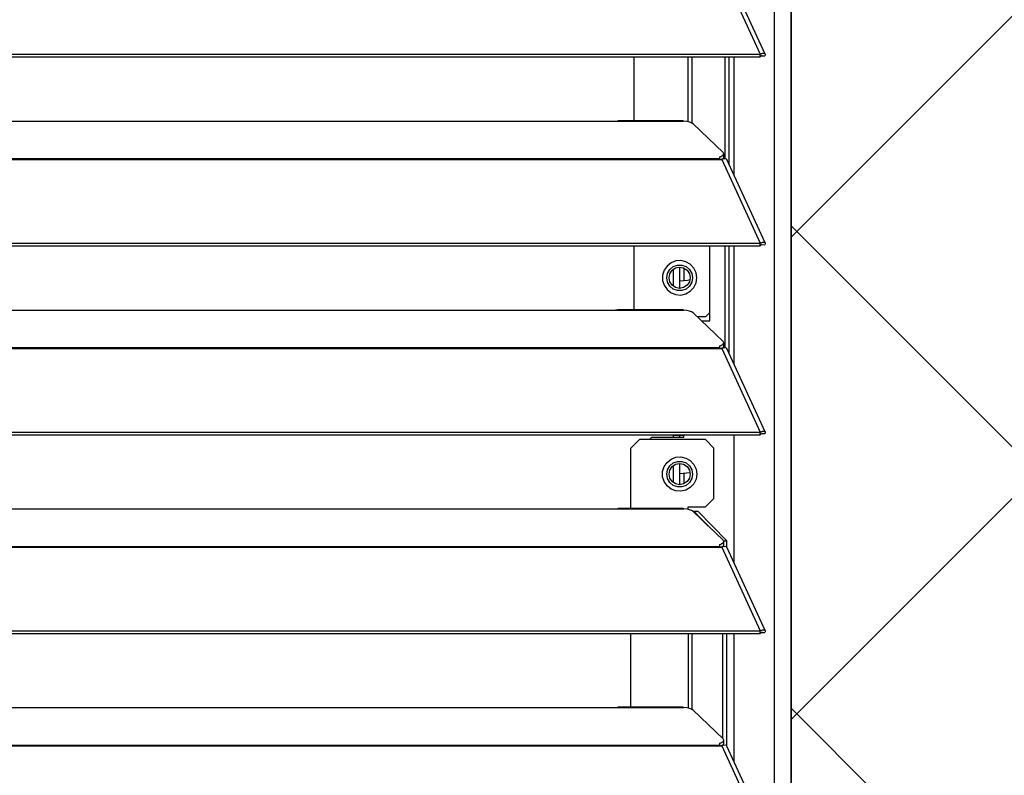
# Model space of a CAD drawing. Header units: millimetres. Extents: x 0 to 39025, y -31299 to 8400.
# Tile 365 of 373: x 16392 to 16622, y 6482 to 6657. Entities that reach past the tile are written whole.
import ezdxf

# ---------------------------------------------------------------- set-up
doc = ezdxf.new("R2010")
doc.units = ezdxf.units.MM
doc.layers.add('ODMIKI funkcionalni', color=253, linetype='Continuous')
doc.layers.add('ODMIKI varnostni', color=252, linetype='Continuous')

# ---------------------------------------------------------------- blocks, each defined once
blk = doc.blocks.new('*U55')
at = {"lineweight": 25}
for points in [[(1146.1, 17.6), (1146.1, 17.6), (1146.1, 1243.27), (1146.1, 1243.27)], [(1150, 17.6), (1150, 17.6), (1150, 1242.58), (1150, 1242.58)], [(1133.89, 656.46), (1133.89, 656.46), (1142.81, 637.04), (1142.81, 637.04)], [(1143.96, 637.06), (1143.96, 637.06), (1135.06, 656.45), (1135.06, 656.45)], [(7.21, 637.03), (7.21, 637.03), (1142.79, 637.03), (1142.79, 637.03)], [(7.21, 636.38), (7.21, 636.38), (1142.79, 636.38), (1142.79, 636.38)], [(1113.49, 621.5), (1113.49, 621.5), (1113.49, 636.38), (1113.49, 636.38)], [(1126.04, 621.27), (1126.04, 621.27), (1126.04, 636.38), (1126.04, 636.38)], [(1126.99, 620.91), (1126.99, 620.91), (1126.99, 636.38), (1126.99, 636.38)], [(1134.67, 612.7), (1134.67, 612.7), (1134.67, 636.38), (1134.67, 636.38)], [(1135.61, 611.26), (1135.61, 611.26), (1135.61, 636.38), (1135.61, 636.38)], [(1136.71, 608.87), (1136.71, 608.87), (1136.71, 636.38), (1136.71, 636.38)], [(1142.81, 637.04), (1142.81, 637.04), (1142.79, 637.03), (1142.79, 637.03)], [(1142.79, 636.38), (1142.79, 636.38), (1142.79, 637.03), (1142.79, 637.03)], [(1142.81, 636.39), (1142.81, 636.39), (1142.79, 636.38), (1142.79, 636.38)], [(1142.81, 636.39), (1142.81, 636.39), (1142.81, 637.04), (1142.81, 637.04)], [(1143.19, 636.69), (1143.19, 636.69), (1143.13, 636.67), (1143.13, 636.67)], [(1143.13, 636.67), (1143.13, 636.67), (1143.89, 636.67), (1143.89, 636.67)], [(840, 621.43), (840, 621.43), (1108, 621.43), (1108, 621.43)], [(1108, 621.43), (1108, 621.43), (1125, 621.43), (1125, 621.43)], [(1124.76, 621.5), (1124.76, 621.5), (1109.66, 621.5), (1109.66, 621.5)], [(1127.16, 620.8), (1127.16, 620.8), (1134.16, 614.12), (1134.16, 614.12)], [(16.21, 612.71), (16.21, 612.71), (1133.33, 612.71), (1133.33, 612.71)], [(16.21, 612.49), (16.21, 612.49), (1133.33, 612.49), (1133.33, 612.49)], [(1133.33, 613.14), (1133.33, 613.14), (1133.33, 612.71), (1133.33, 612.71)], [(1133.33, 612.49), (1133.33, 612.49), (1133.89, 612.49), (1133.89, 612.49)], [(1133.81, 612.49), (1133.81, 612.49), (1133.77, 612.53), (1133.77, 612.53)], [(1133.89, 612.5), (1133.89, 612.5), (1133.89, 612.49), (1133.89, 612.49)], [(1133.89, 612.49), (1133.89, 612.49), (1133.89, 612.5), (1133.89, 612.5)], [(1133.89, 612.49), (1133.89, 612.49), (1142.81, 593.07), (1142.81, 593.07)], [(1134.39, 612.67), (1134.39, 612.67), (1134.22, 612.84), (1134.22, 612.84)], [(1134.3, 613.06), (1134.3, 613.06), (1134.3, 613.83), (1134.3, 613.83)], [(1143.96, 593.09), (1143.96, 593.09), (1135.06, 612.48), (1135.06, 612.48)], [(7.21, 593.07), (7.21, 593.07), (1142.79, 593.07), (1142.79, 593.07)], [(7.21, 592.41), (7.21, 592.41), (1142.79, 592.41), (1142.79, 592.41)], [(1113.49, 577.53), (1113.49, 577.53), (1113.49, 592.41), (1113.49, 592.41)], [(1131.04, 574.94), (1131.04, 574.94), (1131.04, 592.41), (1131.04, 592.41)], [(1134.67, 568.72), (1134.67, 568.72), (1134.67, 592.41), (1134.67, 592.41)], [(1135.61, 567.29), (1135.61, 567.29), (1135.61, 592.41), (1135.61, 592.41)], [(1136.71, 564.9), (1136.71, 564.9), (1136.71, 592.41), (1136.71, 592.41)], [(1142.81, 593.07), (1142.81, 593.07), (1142.79, 593.07), (1142.79, 593.07)], [(1142.79, 592.41), (1142.79, 592.41), (1142.79, 593.07), (1142.79, 593.07)], [(1142.81, 592.41), (1142.81, 592.41), (1142.79, 592.41), (1142.79, 592.41)], [(1142.81, 592.41), (1142.81, 592.41), (1142.81, 593.07), (1142.81, 593.07)], [(1143.19, 592.72), (1143.19, 592.72), (1143.13, 592.7), (1143.13, 592.7)], [(1143.13, 592.7), (1143.13, 592.7), (1143.89, 592.69), (1143.89, 592.69)], [(1122.5, 586.91), (1122.5, 586.91), (1122.5, 583.06), (1122.5, 583.06)], [(1124, 587.46), (1124, 587.46), (1124, 582.51), (1124, 582.51)], [(1125, 587.26), (1125, 587.26), (1125, 584.24), (1125, 584.24)], [(840, 577.45), (840, 577.45), (1108, 577.45), (1108, 577.45)], [(1108, 577.45), (1108, 577.45), (1125, 577.45), (1125, 577.45)], [(1124.76, 577.53), (1124.76, 577.53), (1109.66, 577.53), (1109.66, 577.53)], [(1127.16, 576.83), (1127.16, 576.83), (1134.16, 570.15), (1134.16, 570.15)], [(1130.04, 575.94), (1130.04, 575.94), (1128.09, 575.94), (1128.09, 575.94)], [(1130.04, 575.94), (1130.04, 575.94), (1131.04, 576.95), (1131.04, 576.95)], [(1129.14, 574.94), (1129.14, 574.94), (1131.04, 574.94), (1131.04, 574.94)], [(16.21, 568.74), (16.21, 568.74), (1133.33, 568.74), (1133.33, 568.74)], [(16.21, 568.52), (16.21, 568.52), (1133.33, 568.52), (1133.33, 568.52)], [(1133.33, 569.17), (1133.33, 569.17), (1133.33, 568.74), (1133.33, 568.74)], [(1133.33, 568.52), (1133.33, 568.52), (1133.89, 568.52), (1133.89, 568.52)], [(1133.81, 568.52), (1133.81, 568.52), (1133.77, 568.56), (1133.77, 568.56)], [(1133.89, 568.52), (1133.89, 568.52), (1142.81, 549.09), (1142.81, 549.09)], [(1133.89, 568.52), (1133.89, 568.52), (1133.89, 568.52), (1133.89, 568.52)], [(1133.89, 568.52), (1133.89, 568.52), (1133.89, 568.52), (1133.89, 568.52)], [(1134.39, 568.69), (1134.39, 568.69), (1134.22, 568.86), (1134.22, 568.86)], [(1134.3, 569.09), (1134.3, 569.09), (1134.3, 569.85), (1134.3, 569.85)], [(1143.96, 549.11), (1143.96, 549.11), (1135.06, 568.5), (1135.06, 568.5)], [(7.21, 549.09), (7.21, 549.09), (1142.79, 549.09), (1142.79, 549.09)], [(7.21, 548.44), (7.21, 548.44), (1142.79, 548.44), (1142.79, 548.44)], [(1122.5, 548.44), (1122.5, 548.44), (1122.5, 548.35), (1122.5, 548.35)], [(1122.5, 548.35), (1122.5, 548.35), (1122.5, 547.85), (1122.5, 547.85)], [(1124, 548.35), (1124, 548.35), (1124, 547.85), (1124, 547.85)], [(1125, 548.44), (1125, 548.44), (1125, 548.35), (1125, 548.35)], [(1125, 547.85), (1125, 547.85), (1125, 548.35), (1125, 548.35)], [(1136.71, 518.67), (1136.71, 518.67), (1136.71, 548.44), (1136.71, 548.44)], [(1142.81, 549.09), (1142.81, 549.09), (1142.79, 549.09), (1142.79, 549.09)], [(1142.79, 548.44), (1142.79, 548.44), (1142.79, 549.09), (1142.79, 549.09)], [(1142.81, 548.44), (1142.81, 548.44), (1142.79, 548.44), (1142.79, 548.44)], [(1142.81, 548.44), (1142.81, 548.44), (1142.81, 549.09), (1142.81, 549.09)], [(1143.19, 548.74), (1143.19, 548.74), (1143.13, 548.72), (1143.13, 548.72)], [(1143.13, 548.72), (1143.13, 548.72), (1143.89, 548.72), (1143.89, 548.72)], [(1114.69, 547.35), (1114.69, 547.35), (1112.69, 545.34), (1112.69, 545.34)], [(1130.04, 547.35), (1130.04, 547.35), (1114.69, 547.35), (1114.69, 547.35)], [(1117.5, 547.85), (1117.5, 547.85), (1117, 547.35), (1117, 547.35)], [(1125, 547.85), (1125, 547.85), (1117.5, 547.85), (1117.5, 547.85)], [(1132.04, 545.34), (1132.04, 545.34), (1130.04, 547.35), (1130.04, 547.35)], [(1112.69, 531.29), (1112.69, 531.29), (1112.69, 545.34), (1112.69, 545.34)], [(1132.04, 533.67), (1132.04, 533.67), (1132.04, 545.34), (1132.04, 545.34)], [(1122.5, 541.23), (1122.5, 541.23), (1122.5, 537.37), (1122.5, 537.37)], [(1124, 541.78), (1124, 541.78), (1124, 536.84), (1124, 536.84)], [(1124, 539.45), (1124, 539.45), (1126.48, 539.65), (1126.48, 539.65)], [(1125, 539.49), (1125, 539.49), (1125, 537.03), (1125, 537.03)], [(1130.04, 531.67), (1130.04, 531.67), (1132.04, 533.67), (1132.04, 533.67)], [(840, 531.21), (840, 531.21), (1108, 531.21), (1108, 531.21)], [(1108, 531.21), (1108, 531.21), (1125, 531.21), (1125, 531.21)], [(1124.76, 531.29), (1124.76, 531.29), (1109.66, 531.29), (1109.66, 531.29)], [(1126.04, 531.67), (1126.04, 531.67), (1130.04, 531.67), (1130.04, 531.67)], [(1126.04, 531.06), (1126.04, 531.06), (1126.04, 531.67), (1126.04, 531.67)], [(1127.16, 530.6), (1127.16, 530.6), (1134.16, 523.91), (1134.16, 523.91)], [(1130.72, 527.2), (1130.72, 527.2), (1127.34, 530.66), (1127.34, 530.66)], [(1127.34, 530.66), (1127.34, 530.66), (1128.29, 530.66), (1128.29, 530.66)], [(1135.03, 523.75), (1135.03, 523.75), (1128.29, 530.66), (1128.29, 530.66)], [(1133.33, 522.94), (1133.33, 522.94), (1133.33, 522.5), (1133.33, 522.5)], [(1134.27, 523.75), (1134.27, 523.75), (1135.03, 523.75), (1135.03, 523.75)], [(1134.3, 522.86), (1134.3, 522.86), (1134.3, 523.62), (1134.3, 523.62)], [(1135.03, 522.26), (1135.03, 522.26), (1135.03, 523.75), (1135.03, 523.75)], [(184.7, 522.5), (184.7, 522.5), (1133.33, 522.5), (1133.33, 522.5)], [(184.7, 522.28), (184.7, 522.28), (1133.33, 522.28), (1133.33, 522.28)], [(1133.33, 522.28), (1133.33, 522.28), (1133.89, 522.28), (1133.89, 522.28)], [(1133.81, 522.28), (1133.81, 522.28), (1133.77, 522.33), (1133.77, 522.33)], [(1133.89, 522.28), (1133.89, 522.28), (1142.81, 502.86), (1142.81, 502.86)], [(1133.89, 522.28), (1133.89, 522.28), (1133.89, 522.28), (1133.89, 522.28)], [(1133.89, 522.28), (1133.89, 522.28), (1133.89, 522.28), (1133.89, 522.28)], [(1134.39, 522.45), (1134.39, 522.45), (1134.22, 522.63), (1134.22, 522.63)], [(1143.96, 502.88), (1143.96, 502.88), (1135.06, 522.27), (1135.06, 522.27)], [(184.7, 502.85), (184.7, 502.85), (1142.79, 502.85), (1142.79, 502.85)], [(184.7, 502.2), (184.7, 502.2), (1142.79, 502.2), (1142.79, 502.2)], [(1112.69, 485.06), (1112.69, 485.06), (1112.69, 502.2), (1112.69, 502.2)], [(1126.04, 502.2), (1126.04, 502.2), (1126.04, 484.83), (1126.04, 484.83)], [(1126.98, 484.48), (1126.98, 484.48), (1126.98, 502.2), (1126.98, 502.2)], [(1134.08, 477.75), (1134.08, 477.75), (1134.08, 502.2), (1134.08, 502.2)], [(1135.03, 476.03), (1135.03, 476.03), (1135.03, 502.2), (1135.03, 502.2)], [(1136.71, 472.43), (1136.71, 472.43), (1136.71, 502.2), (1136.71, 502.2)], [(1142.81, 502.86), (1142.81, 502.86), (1142.79, 502.85), (1142.79, 502.85)], [(1142.79, 502.2), (1142.79, 502.2), (1142.79, 502.85), (1142.79, 502.85)], [(1142.81, 502.2), (1142.81, 502.2), (1142.79, 502.2), (1142.79, 502.2)], [(1142.81, 502.2), (1142.81, 502.2), (1142.81, 502.86), (1142.81, 502.86)], [(1143.19, 502.51), (1143.19, 502.51), (1143.13, 502.49), (1143.13, 502.49)], [(1143.13, 502.49), (1143.13, 502.49), (1143.89, 502.48), (1143.89, 502.48)], [(840, 484.97), (840, 484.97), (1108, 484.97), (1108, 484.97)], [(1108, 484.97), (1108, 484.97), (1125, 484.97), (1125, 484.97)], [(1124.76, 485.06), (1124.76, 485.06), (1109.66, 485.06), (1109.66, 485.06)], [(1127.16, 484.36), (1127.16, 484.36), (1134.16, 477.67), (1134.16, 477.67)], [(1134.3, 476.62), (1134.3, 476.62), (1134.3, 477.39), (1134.3, 477.39)], [(184.7, 476.27), (184.7, 476.27), (1133.33, 476.27), (1133.33, 476.27)], [(184.7, 476.05), (184.7, 476.05), (1133.33, 476.05), (1133.33, 476.05)], [(1133.33, 476.7), (1133.33, 476.7), (1133.33, 476.27), (1133.33, 476.27)], [(1133.33, 476.05), (1133.33, 476.05), (1133.89, 476.05), (1133.89, 476.05)], [(1133.81, 476.05), (1133.81, 476.05), (1133.77, 476.09), (1133.77, 476.09)], [(1133.89, 476.05), (1133.89, 476.05), (1142.81, 456.62), (1142.81, 456.62)], [(1133.89, 476.05), (1133.89, 476.05), (1133.89, 476.05), (1133.89, 476.05)], [(1133.89, 476.05), (1133.89, 476.05), (1133.89, 476.05), (1133.89, 476.05)], [(1134.39, 476.22), (1134.39, 476.22), (1134.22, 476.39), (1134.22, 476.39)], [(1143.96, 456.64), (1143.96, 456.64), (1135.06, 476.03), (1135.06, 476.03)]]:
    blk.add_open_spline(points, degree=3, dxfattribs=at)
for points, knots in [([(1142.81, 637.04), (1142.81, 637.04), (1143.3, 637.25), (1143.3, 637.25), (1143.3, 637.25), (1143.71, 637.25), (1143.71, 637.25), (1143.71, 637.25), (1143.95, 637.08), (1143.95, 637.08), (1143.95, 637.08), (1143.97, 636.81), (1143.97, 636.81), (1143.97, 636.81), (1143.89, 636.67), (1143.89, 636.67)], [0, 0, 0, 0, 1, 1, 1, 2, 2, 2, 3, 3, 3, 4, 4, 4, 5, 5, 5, 5]), ([(1142.81, 636.39), (1142.81, 636.39), (1143.06, 636.64), (1143.06, 636.64), (1143.06, 636.64), (1143.22, 636.72), (1143.22, 636.72), (1143.22, 636.72), (1143.21, 636.71), (1143.21, 636.71)], [0, 0, 0, 0, 1, 1, 1, 2, 2, 2, 3, 3, 3, 3]), ([(1108, 621.43), (1108, 621.43), (1109.12, 621.47), (1109.12, 621.47), (1109.12, 621.47), (1109.66, 621.47), (1109.66, 621.47)], [0, 0, 0, 0, 1, 1, 1, 2, 2, 2, 2]), ([(1124.76, 621.47), (1124.76, 621.47), (1124.88, 621.48), (1124.88, 621.48), (1124.88, 621.48), (1124.96, 621.45), (1124.96, 621.45), (1124.96, 621.45), (1125, 621.43), (1125, 621.43)], [0, 0, 0, 0, 1, 1, 1, 2, 2, 2, 3, 3, 3, 3]), ([(1127.16, 620.8), (1127.16, 620.8), (1126.84, 621.02), (1126.84, 621.02), (1126.84, 621.02), (1126.34, 621.2), (1126.34, 621.2), (1126.34, 621.2), (1125.71, 621.34), (1125.71, 621.34), (1125.71, 621.34), (1125, 621.43), (1125, 621.43)], [0, 0, 0, 0, 1, 1, 1, 2, 2, 2, 3, 3, 3, 4, 4, 4, 4]), ([(1133.33, 613.14), (1133.33, 613.14), (1133.63, 613.24), (1133.63, 613.24), (1133.63, 613.24), (1133.88, 613.35), (1133.88, 613.35), (1133.88, 613.35), (1134.07, 613.47), (1134.07, 613.47), (1134.07, 613.47), (1134.21, 613.6), (1134.21, 613.6), (1134.21, 613.6), (1134.29, 613.72), (1134.29, 613.72), (1134.29, 613.72), (1134.3, 613.86), (1134.3, 613.86), (1134.3, 613.86), (1134.26, 613.99), (1134.26, 613.99), (1134.26, 613.99), (1134.16, 614.12), (1134.16, 614.12)], [0, 0, 0, 0, 1, 1, 1, 2, 2, 2, 3, 3, 3, 4, 4, 4, 5, 5, 5, 6, 6, 6, 7, 7, 7, 8, 8, 8, 8]), ([(1133.33, 612.71), (1133.33, 612.71), (1133.33, 612.7), (1133.33, 612.7), (1133.33, 612.7), (1133.33, 612.67), (1133.33, 612.67), (1133.33, 612.67), (1133.33, 612.65), (1133.33, 612.65), (1133.33, 612.65), (1133.33, 612.62), (1133.33, 612.62), (1133.33, 612.62), (1133.33, 612.59), (1133.33, 612.59), (1133.33, 612.59), (1133.33, 612.56), (1133.33, 612.56), (1133.33, 612.56), (1133.33, 612.53), (1133.33, 612.53), (1133.33, 612.53), (1133.33, 612.49), (1133.33, 612.49)], [0, 0, 0, 0, 1, 1, 1, 2, 2, 2, 3, 3, 3, 4, 4, 4, 5, 5, 5, 6, 6, 6, 7, 7, 7, 8, 8, 8, 8]), ([(1134.3, 613.06), (1134.3, 613.06), (1134.29, 612.96), (1134.29, 612.96), (1134.29, 612.96), (1134.21, 612.83), (1134.21, 612.83), (1134.21, 612.83), (1134.07, 612.7), (1134.07, 612.7), (1134.07, 612.7), (1133.88, 612.58), (1133.88, 612.58), (1133.88, 612.58), (1133.67, 612.49), (1133.67, 612.49)], [0, 0, 0, 0, 1, 1, 1, 2, 2, 2, 3, 3, 3, 4, 4, 4, 5, 5, 5, 5]), ([(1135.04, 612.46), (1135.04, 612.46), (1134.95, 612.61), (1134.95, 612.61), (1134.95, 612.61), (1134.62, 612.7), (1134.62, 612.7), (1134.62, 612.7), (1134.17, 612.62), (1134.17, 612.62), (1134.17, 612.62), (1133.89, 612.5), (1133.89, 612.5)], [0, 0, 0, 0, 1, 1, 1, 2, 2, 2, 3, 3, 3, 4, 4, 4, 4]), ([(1142.81, 593.07), (1142.81, 593.07), (1143.3, 593.27), (1143.3, 593.27), (1143.3, 593.27), (1143.71, 593.27), (1143.71, 593.27), (1143.71, 593.27), (1143.95, 593.12), (1143.95, 593.12), (1143.95, 593.12), (1143.97, 592.84), (1143.97, 592.84), (1143.97, 592.84), (1143.89, 592.69), (1143.89, 592.69)], [0, 0, 0, 0, 1, 1, 1, 2, 2, 2, 3, 3, 3, 4, 4, 4, 5, 5, 5, 5]), ([(1142.81, 592.41), (1142.81, 592.41), (1143.06, 592.67), (1143.06, 592.67), (1143.06, 592.67), (1143.22, 592.75), (1143.22, 592.75), (1143.22, 592.75), (1143.21, 592.74), (1143.21, 592.74)], [0, 0, 0, 0, 1, 1, 1, 2, 2, 2, 3, 3, 3, 3]), ([(1128.04, 584.99), (1128.04, 584.99), (1127.87, 583.8), (1127.87, 583.8), (1127.87, 583.8), (1127.34, 582.73), (1127.34, 582.73), (1127.34, 582.73), (1126.53, 581.85), (1126.53, 581.85), (1126.53, 581.85), (1125.5, 581.24), (1125.5, 581.24), (1125.5, 581.24), (1124.34, 580.98), (1124.34, 580.98), (1124.34, 580.98), (1123.15, 581.07), (1123.15, 581.07), (1123.15, 581.07), (1122.04, 581.51), (1122.04, 581.51), (1122.04, 581.51), (1121.11, 582.25), (1121.11, 582.25), (1121.11, 582.25), (1120.44, 583.24), (1120.44, 583.24), (1120.44, 583.24), (1120.08, 584.39), (1120.08, 584.39), (1120.08, 584.39), (1120.08, 585.58), (1120.08, 585.58), (1120.08, 585.58), (1120.44, 586.73), (1120.44, 586.73), (1120.44, 586.73), (1121.11, 587.72), (1121.11, 587.72), (1121.11, 587.72), (1122.04, 588.47), (1122.04, 588.47), (1122.04, 588.47), (1123.15, 588.91), (1123.15, 588.91), (1123.15, 588.91), (1124.34, 588.99), (1124.34, 588.99), (1124.34, 588.99), (1125.5, 588.73), (1125.5, 588.73), (1125.5, 588.73), (1126.53, 588.13), (1126.53, 588.13), (1126.53, 588.13), (1127.34, 587.25), (1127.34, 587.25), (1127.34, 587.25), (1127.87, 586.17), (1127.87, 586.17), (1127.87, 586.17), (1128.04, 584.99), (1128.04, 584.99)], [0, 0, 0, 0, 1, 1, 1, 2, 2, 2, 3, 3, 3, 4, 4, 4, 5, 5, 5, 6, 6, 6, 7, 7, 7, 8, 8, 8, 9, 9, 9, 10, 10, 10, 11, 11, 11, 12, 12, 12, 13, 13, 13, 14, 14, 14, 15, 15, 15, 16, 16, 16, 17, 17, 17, 18, 18, 18, 19, 19, 19, 20, 20, 20, 21, 21, 21, 21]), ([(1127.04, 584.99), (1127.04, 584.99), (1126.86, 586.02), (1126.86, 586.02), (1126.86, 586.02), (1126.34, 586.92), (1126.34, 586.92), (1126.34, 586.92), (1125.54, 587.6), (1125.54, 587.6), (1125.54, 587.6), (1124.56, 587.96), (1124.56, 587.96), (1124.56, 587.96), (1123.52, 587.96), (1123.52, 587.96), (1123.52, 587.96), (1122.54, 587.6), (1122.54, 587.6), (1122.54, 587.6), (1121.74, 586.92), (1121.74, 586.92), (1121.74, 586.92), (1121.22, 586.02), (1121.22, 586.02), (1121.22, 586.02), (1121.04, 584.99), (1121.04, 584.99), (1121.04, 584.99), (1121.22, 583.95), (1121.22, 583.95), (1121.22, 583.95), (1121.74, 583.05), (1121.74, 583.05), (1121.74, 583.05), (1122.54, 582.38), (1122.54, 582.38), (1122.54, 582.38), (1123.52, 582.02), (1123.52, 582.02), (1123.52, 582.02), (1124.56, 582.02), (1124.56, 582.02), (1124.56, 582.02), (1125.54, 582.38), (1125.54, 582.38), (1125.54, 582.38), (1126.34, 583.05), (1126.34, 583.05), (1126.34, 583.05), (1126.86, 583.95), (1126.86, 583.95), (1126.86, 583.95), (1127.04, 584.99), (1127.04, 584.99)], [0, 0, 0, 0, 1, 1, 1, 2, 2, 2, 3, 3, 3, 4, 4, 4, 5, 5, 5, 6, 6, 6, 7, 7, 7, 8, 8, 8, 9, 9, 9, 10, 10, 10, 11, 11, 11, 12, 12, 12, 13, 13, 13, 14, 14, 14, 15, 15, 15, 16, 16, 16, 17, 17, 17, 18, 18, 18, 18]), ([(1126.5, 584.99), (1126.5, 584.99), (1126.31, 585.93), (1126.31, 585.93), (1126.31, 585.93), (1125.78, 586.73), (1125.78, 586.73), (1125.78, 586.73), (1124.98, 587.27), (1124.98, 587.27), (1124.98, 587.27), (1124.04, 587.46), (1124.04, 587.46), (1124.04, 587.46), (1123.1, 587.27), (1123.1, 587.27), (1123.1, 587.27), (1122.3, 586.73), (1122.3, 586.73), (1122.3, 586.73), (1121.77, 585.93), (1121.77, 585.93), (1121.77, 585.93), (1121.58, 584.99), (1121.58, 584.99), (1121.58, 584.99), (1121.77, 584.05), (1121.77, 584.05), (1121.77, 584.05), (1122.3, 583.24), (1122.3, 583.24), (1122.3, 583.24), (1123.1, 582.7), (1123.1, 582.7), (1123.1, 582.7), (1124.04, 582.51), (1124.04, 582.51), (1124.04, 582.51), (1124.98, 582.7), (1124.98, 582.7), (1124.98, 582.7), (1125.78, 583.24), (1125.78, 583.24), (1125.78, 583.24), (1126.31, 584.05), (1126.31, 584.05), (1126.31, 584.05), (1126.5, 584.99), (1126.5, 584.99)], [0, 0, 0, 0, 1, 1, 1, 2, 2, 2, 3, 3, 3, 4, 4, 4, 5, 5, 5, 6, 6, 6, 7, 7, 7, 8, 8, 8, 9, 9, 9, 10, 10, 10, 11, 11, 11, 12, 12, 12, 13, 13, 13, 14, 14, 14, 15, 15, 15, 16, 16, 16, 16]), ([(1126.46, 584.53), (1126.46, 584.53), (1125.87, 584.38), (1125.87, 584.38), (1125.87, 584.38), (1124, 584.18), (1124, 584.18)], [0, 0, 0, 0, 1, 1, 1, 2, 2, 2, 2]), ([(1108, 577.45), (1108, 577.45), (1109.12, 577.5), (1109.12, 577.5), (1109.12, 577.5), (1109.66, 577.51), (1109.66, 577.51)], [0, 0, 0, 0, 1, 1, 1, 2, 2, 2, 2]), ([(1124.76, 577.51), (1124.76, 577.51), (1124.88, 577.51), (1124.88, 577.51), (1124.88, 577.51), (1124.96, 577.47), (1124.96, 577.47), (1124.96, 577.47), (1125, 577.45), (1125, 577.45)], [0, 0, 0, 0, 1, 1, 1, 2, 2, 2, 3, 3, 3, 3]), ([(1127.16, 576.83), (1127.16, 576.83), (1126.84, 577.05), (1126.84, 577.05), (1126.84, 577.05), (1126.34, 577.23), (1126.34, 577.23), (1126.34, 577.23), (1125.71, 577.36), (1125.71, 577.36), (1125.71, 577.36), (1125, 577.45), (1125, 577.45)], [0, 0, 0, 0, 1, 1, 1, 2, 2, 2, 3, 3, 3, 4, 4, 4, 4]), ([(1133.33, 569.17), (1133.33, 569.17), (1133.63, 569.27), (1133.63, 569.27), (1133.63, 569.27), (1133.88, 569.37), (1133.88, 569.37), (1133.88, 569.37), (1134.07, 569.49), (1134.07, 569.49), (1134.07, 569.49), (1134.21, 569.62), (1134.21, 569.62), (1134.21, 569.62), (1134.29, 569.75), (1134.29, 569.75), (1134.29, 569.75), (1134.3, 569.88), (1134.3, 569.88), (1134.3, 569.88), (1134.26, 570.02), (1134.26, 570.02), (1134.26, 570.02), (1134.16, 570.15), (1134.16, 570.15)], [0, 0, 0, 0, 1, 1, 1, 2, 2, 2, 3, 3, 3, 4, 4, 4, 5, 5, 5, 6, 6, 6, 7, 7, 7, 8, 8, 8, 8]), ([(1133.33, 568.74), (1133.33, 568.74), (1133.33, 568.72), (1133.33, 568.72), (1133.33, 568.72), (1133.33, 568.7), (1133.33, 568.7), (1133.33, 568.7), (1133.33, 568.67), (1133.33, 568.67), (1133.33, 568.67), (1133.33, 568.64), (1133.33, 568.64), (1133.33, 568.64), (1133.33, 568.61), (1133.33, 568.61), (1133.33, 568.61), (1133.33, 568.59), (1133.33, 568.59), (1133.33, 568.59), (1133.33, 568.55), (1133.33, 568.55), (1133.33, 568.55), (1133.33, 568.52), (1133.33, 568.52)], [0, 0, 0, 0, 1, 1, 1, 2, 2, 2, 3, 3, 3, 4, 4, 4, 5, 5, 5, 6, 6, 6, 7, 7, 7, 8, 8, 8, 8]), ([(1134.3, 569.09), (1134.3, 569.09), (1134.29, 568.98), (1134.29, 568.98), (1134.29, 568.98), (1134.21, 568.85), (1134.21, 568.85), (1134.21, 568.85), (1134.07, 568.73), (1134.07, 568.73), (1134.07, 568.73), (1133.88, 568.61), (1133.88, 568.61), (1133.88, 568.61), (1133.67, 568.52), (1133.67, 568.52)], [0, 0, 0, 0, 1, 1, 1, 2, 2, 2, 3, 3, 3, 4, 4, 4, 5, 5, 5, 5]), ([(1135.04, 568.49), (1135.04, 568.49), (1134.95, 568.63), (1134.95, 568.63), (1134.95, 568.63), (1134.62, 568.73), (1134.62, 568.73), (1134.62, 568.73), (1134.17, 568.65), (1134.17, 568.65), (1134.17, 568.65), (1133.89, 568.52), (1133.89, 568.52)], [0, 0, 0, 0, 1, 1, 1, 2, 2, 2, 3, 3, 3, 4, 4, 4, 4]), ([(1122.5, 548.35), (1122.5, 548.35), (1122.55, 548.35), (1122.55, 548.35), (1122.55, 548.35), (1122.69, 548.35), (1122.69, 548.35), (1122.69, 548.35), (1122.92, 548.35), (1122.92, 548.35), (1122.92, 548.35), (1123.23, 548.35), (1123.23, 548.35), (1123.23, 548.35), (1123.61, 548.35), (1123.61, 548.35), (1123.61, 548.35), (1124.04, 548.35), (1124.04, 548.35), (1124.04, 548.35), (1124.52, 548.35), (1124.52, 548.35), (1124.52, 548.35), (1125, 548.35), (1125, 548.35)], [0, 0, 0, 0, 1, 1, 1, 2, 2, 2, 3, 3, 3, 4, 4, 4, 5, 5, 5, 6, 6, 6, 7, 7, 7, 8, 8, 8, 8]), ([(1142.81, 549.09), (1142.81, 549.09), (1143.3, 549.3), (1143.3, 549.3), (1143.3, 549.3), (1143.71, 549.3), (1143.71, 549.3), (1143.71, 549.3), (1143.95, 549.14), (1143.95, 549.14), (1143.95, 549.14), (1143.97, 548.87), (1143.97, 548.87), (1143.97, 548.87), (1143.89, 548.72), (1143.89, 548.72)], [0, 0, 0, 0, 1, 1, 1, 2, 2, 2, 3, 3, 3, 4, 4, 4, 5, 5, 5, 5]), ([(1142.81, 548.44), (1142.81, 548.44), (1143.06, 548.69), (1143.06, 548.69), (1143.06, 548.69), (1143.22, 548.78), (1143.22, 548.78), (1143.22, 548.78), (1143.21, 548.76), (1143.21, 548.76)], [0, 0, 0, 0, 1, 1, 1, 2, 2, 2, 3, 3, 3, 3]), ([(1128.04, 539.3), (1128.04, 539.3), (1127.87, 540.49), (1127.87, 540.49), (1127.87, 540.49), (1127.34, 541.57), (1127.34, 541.57), (1127.34, 541.57), (1126.53, 542.45), (1126.53, 542.45), (1126.53, 542.45), (1125.5, 543.05), (1125.5, 543.05), (1125.5, 543.05), (1124.34, 543.31), (1124.34, 543.31), (1124.34, 543.31), (1123.15, 543.23), (1123.15, 543.23), (1123.15, 543.23), (1122.04, 542.79), (1122.04, 542.79), (1122.04, 542.79), (1121.11, 542.04), (1121.11, 542.04), (1121.11, 542.04), (1120.44, 541.05), (1120.44, 541.05), (1120.44, 541.05), (1120.08, 539.91), (1120.08, 539.91), (1120.08, 539.91), (1120.08, 538.71), (1120.08, 538.71), (1120.08, 538.71), (1120.44, 537.56), (1120.44, 537.56), (1120.44, 537.56), (1121.11, 536.57), (1121.11, 536.57), (1121.11, 536.57), (1122.04, 535.82), (1122.04, 535.82), (1122.04, 535.82), (1123.15, 535.38), (1123.15, 535.38), (1123.15, 535.38), (1124.34, 535.3), (1124.34, 535.3), (1124.34, 535.3), (1125.5, 535.56), (1125.5, 535.56), (1125.5, 535.56), (1126.53, 536.16), (1126.53, 536.16), (1126.53, 536.16), (1127.34, 537.04), (1127.34, 537.04), (1127.34, 537.04), (1127.87, 538.12), (1127.87, 538.12), (1127.87, 538.12), (1128.04, 539.3), (1128.04, 539.3)], [0, 0, 0, 0, 1, 1, 1, 2, 2, 2, 3, 3, 3, 4, 4, 4, 5, 5, 5, 6, 6, 6, 7, 7, 7, 8, 8, 8, 9, 9, 9, 10, 10, 10, 11, 11, 11, 12, 12, 12, 13, 13, 13, 14, 14, 14, 15, 15, 15, 16, 16, 16, 17, 17, 17, 18, 18, 18, 19, 19, 19, 20, 20, 20, 21, 21, 21, 21]), ([(1127.04, 539.3), (1127.04, 539.3), (1126.86, 540.34), (1126.86, 540.34), (1126.86, 540.34), (1126.34, 541.24), (1126.34, 541.24), (1126.34, 541.24), (1125.54, 541.91), (1125.54, 541.91), (1125.54, 541.91), (1124.56, 542.28), (1124.56, 542.28), (1124.56, 542.28), (1123.52, 542.28), (1123.52, 542.28), (1123.52, 542.28), (1122.54, 541.91), (1122.54, 541.91), (1122.54, 541.91), (1121.74, 541.24), (1121.74, 541.24), (1121.74, 541.24), (1121.22, 540.34), (1121.22, 540.34), (1121.22, 540.34), (1121.04, 539.3), (1121.04, 539.3), (1121.04, 539.3), (1121.22, 538.28), (1121.22, 538.28), (1121.22, 538.28), (1121.74, 537.37), (1121.74, 537.37), (1121.74, 537.37), (1122.54, 536.69), (1122.54, 536.69), (1122.54, 536.69), (1123.52, 536.33), (1123.52, 536.33), (1123.52, 536.33), (1124.56, 536.33), (1124.56, 536.33), (1124.56, 536.33), (1125.54, 536.69), (1125.54, 536.69), (1125.54, 536.69), (1126.34, 537.37), (1126.34, 537.37), (1126.34, 537.37), (1126.86, 538.28), (1126.86, 538.28), (1126.86, 538.28), (1127.04, 539.3), (1127.04, 539.3)], [0, 0, 0, 0, 1, 1, 1, 2, 2, 2, 3, 3, 3, 4, 4, 4, 5, 5, 5, 6, 6, 6, 7, 7, 7, 8, 8, 8, 9, 9, 9, 10, 10, 10, 11, 11, 11, 12, 12, 12, 13, 13, 13, 14, 14, 14, 15, 15, 15, 16, 16, 16, 17, 17, 17, 18, 18, 18, 18]), ([(1126.5, 539.3), (1126.5, 539.3), (1126.31, 540.25), (1126.31, 540.25), (1126.31, 540.25), (1125.78, 541.05), (1125.78, 541.05), (1125.78, 541.05), (1124.98, 541.59), (1124.98, 541.59), (1124.98, 541.59), (1124.04, 541.78), (1124.04, 541.78), (1124.04, 541.78), (1123.1, 541.59), (1123.1, 541.59), (1123.1, 541.59), (1122.3, 541.05), (1122.3, 541.05), (1122.3, 541.05), (1121.77, 540.25), (1121.77, 540.25), (1121.77, 540.25), (1121.58, 539.3), (1121.58, 539.3), (1121.58, 539.3), (1121.77, 538.36), (1121.77, 538.36), (1121.77, 538.36), (1122.3, 537.56), (1122.3, 537.56), (1122.3, 537.56), (1123.1, 537.02), (1123.1, 537.02), (1123.1, 537.02), (1124.04, 536.84), (1124.04, 536.84), (1124.04, 536.84), (1124.98, 537.02), (1124.98, 537.02), (1124.98, 537.02), (1125.78, 537.56), (1125.78, 537.56), (1125.78, 537.56), (1126.31, 538.36), (1126.31, 538.36), (1126.31, 538.36), (1126.5, 539.3), (1126.5, 539.3)], [0, 0, 0, 0, 1, 1, 1, 2, 2, 2, 3, 3, 3, 4, 4, 4, 5, 5, 5, 6, 6, 6, 7, 7, 7, 8, 8, 8, 9, 9, 9, 10, 10, 10, 11, 11, 11, 12, 12, 12, 13, 13, 13, 14, 14, 14, 15, 15, 15, 16, 16, 16, 16]), ([(1108, 531.21), (1108, 531.21), (1109.12, 531.26), (1109.12, 531.26), (1109.12, 531.26), (1109.66, 531.27), (1109.66, 531.27)], [0, 0, 0, 0, 1, 1, 1, 2, 2, 2, 2]), ([(1124.76, 531.27), (1124.76, 531.27), (1124.88, 531.27), (1124.88, 531.27), (1124.88, 531.27), (1124.96, 531.24), (1124.96, 531.24), (1124.96, 531.24), (1125, 531.21), (1125, 531.21)], [0, 0, 0, 0, 1, 1, 1, 2, 2, 2, 3, 3, 3, 3]), ([(1127.16, 530.6), (1127.16, 530.6), (1126.84, 530.81), (1126.84, 530.81), (1126.84, 530.81), (1126.34, 530.99), (1126.34, 530.99), (1126.34, 530.99), (1125.71, 531.13), (1125.71, 531.13), (1125.71, 531.13), (1125, 531.21), (1125, 531.21)], [0, 0, 0, 0, 1, 1, 1, 2, 2, 2, 3, 3, 3, 4, 4, 4, 4]), ([(1133.33, 522.94), (1133.33, 522.94), (1133.63, 523.03), (1133.63, 523.03), (1133.63, 523.03), (1133.88, 523.14), (1133.88, 523.14), (1133.88, 523.14), (1134.07, 523.26), (1134.07, 523.26), (1134.07, 523.26), (1134.21, 523.38), (1134.21, 523.38), (1134.21, 523.38), (1134.29, 523.52), (1134.29, 523.52), (1134.29, 523.52), (1134.3, 523.65), (1134.3, 523.65), (1134.3, 523.65), (1134.26, 523.78), (1134.26, 523.78), (1134.26, 523.78), (1134.16, 523.91), (1134.16, 523.91)], [0, 0, 0, 0, 1, 1, 1, 2, 2, 2, 3, 3, 3, 4, 4, 4, 5, 5, 5, 6, 6, 6, 7, 7, 7, 8, 8, 8, 8]), ([(1134.3, 522.86), (1134.3, 522.86), (1134.29, 522.75), (1134.29, 522.75), (1134.29, 522.75), (1134.21, 522.62), (1134.21, 522.62), (1134.21, 522.62), (1134.07, 522.5), (1134.07, 522.5), (1134.07, 522.5), (1133.88, 522.38), (1133.88, 522.38), (1133.88, 522.38), (1133.67, 522.28), (1133.67, 522.28)], [0, 0, 0, 0, 1, 1, 1, 2, 2, 2, 3, 3, 3, 4, 4, 4, 5, 5, 5, 5]), ([(1133.33, 522.5), (1133.33, 522.5), (1133.33, 522.48), (1133.33, 522.48), (1133.33, 522.48), (1133.33, 522.46), (1133.33, 522.46), (1133.33, 522.46), (1133.33, 522.43), (1133.33, 522.43), (1133.33, 522.43), (1133.33, 522.41), (1133.33, 522.41), (1133.33, 522.41), (1133.33, 522.38), (1133.33, 522.38), (1133.33, 522.38), (1133.33, 522.35), (1133.33, 522.35), (1133.33, 522.35), (1133.33, 522.32), (1133.33, 522.32), (1133.33, 522.32), (1133.33, 522.28), (1133.33, 522.28)], [0, 0, 0, 0, 1, 1, 1, 2, 2, 2, 3, 3, 3, 4, 4, 4, 5, 5, 5, 6, 6, 6, 7, 7, 7, 8, 8, 8, 8]), ([(1135.04, 522.26), (1135.04, 522.26), (1134.95, 522.4), (1134.95, 522.4), (1134.95, 522.4), (1134.62, 522.5), (1134.62, 522.5), (1134.62, 522.5), (1134.17, 522.41), (1134.17, 522.41), (1134.17, 522.41), (1133.89, 522.28), (1133.89, 522.28)], [0, 0, 0, 0, 1, 1, 1, 2, 2, 2, 3, 3, 3, 4, 4, 4, 4]), ([(1142.81, 502.86), (1142.81, 502.86), (1143.3, 503.06), (1143.3, 503.06), (1143.3, 503.06), (1143.71, 503.07), (1143.71, 503.07), (1143.71, 503.07), (1143.95, 502.9), (1143.95, 502.9), (1143.95, 502.9), (1143.97, 502.63), (1143.97, 502.63), (1143.97, 502.63), (1143.89, 502.48), (1143.89, 502.48)], [0, 0, 0, 0, 1, 1, 1, 2, 2, 2, 3, 3, 3, 4, 4, 4, 5, 5, 5, 5]), ([(1142.81, 502.2), (1142.81, 502.2), (1143.06, 502.46), (1143.06, 502.46), (1143.06, 502.46), (1143.22, 502.54), (1143.22, 502.54), (1143.22, 502.54), (1143.21, 502.53), (1143.21, 502.53)], [0, 0, 0, 0, 1, 1, 1, 2, 2, 2, 3, 3, 3, 3]), ([(1108, 484.97), (1108, 484.97), (1109.12, 485.03), (1109.12, 485.03), (1109.12, 485.03), (1109.66, 485.03), (1109.66, 485.03)], [0, 0, 0, 0, 1, 1, 1, 2, 2, 2, 2]), ([(1124.76, 485.03), (1124.76, 485.03), (1124.88, 485.04), (1124.88, 485.04), (1124.88, 485.04), (1124.96, 485), (1124.96, 485), (1124.96, 485), (1125, 484.97), (1125, 484.97)], [0, 0, 0, 0, 1, 1, 1, 2, 2, 2, 3, 3, 3, 3]), ([(1127.16, 484.36), (1127.16, 484.36), (1126.84, 484.58), (1126.84, 484.58), (1126.84, 484.58), (1126.34, 484.75), (1126.34, 484.75), (1126.34, 484.75), (1125.71, 484.9), (1125.71, 484.9), (1125.71, 484.9), (1125, 484.97), (1125, 484.97)], [0, 0, 0, 0, 1, 1, 1, 2, 2, 2, 3, 3, 3, 4, 4, 4, 4]), ([(1133.33, 476.7), (1133.33, 476.7), (1133.63, 476.8), (1133.63, 476.8), (1133.63, 476.8), (1133.88, 476.9), (1133.88, 476.9), (1133.88, 476.9), (1134.07, 477.03), (1134.07, 477.03), (1134.07, 477.03), (1134.21, 477.15), (1134.21, 477.15), (1134.21, 477.15), (1134.29, 477.28), (1134.29, 477.28), (1134.29, 477.28), (1134.3, 477.42), (1134.3, 477.42), (1134.3, 477.42), (1134.26, 477.54), (1134.26, 477.54), (1134.26, 477.54), (1134.16, 477.67), (1134.16, 477.67)], [0, 0, 0, 0, 1, 1, 1, 2, 2, 2, 3, 3, 3, 4, 4, 4, 5, 5, 5, 6, 6, 6, 7, 7, 7, 8, 8, 8, 8]), ([(1133.33, 476.27), (1133.33, 476.27), (1133.33, 476.24), (1133.33, 476.24), (1133.33, 476.24), (1133.33, 476.22), (1133.33, 476.22), (1133.33, 476.22), (1133.33, 476.2), (1133.33, 476.2), (1133.33, 476.2), (1133.33, 476.17), (1133.33, 476.17), (1133.33, 476.17), (1133.33, 476.15), (1133.33, 476.15), (1133.33, 476.15), (1133.33, 476.12), (1133.33, 476.12), (1133.33, 476.12), (1133.33, 476.08), (1133.33, 476.08), (1133.33, 476.08), (1133.33, 476.05), (1133.33, 476.05)], [0, 0, 0, 0, 1, 1, 1, 2, 2, 2, 3, 3, 3, 4, 4, 4, 5, 5, 5, 6, 6, 6, 7, 7, 7, 8, 8, 8, 8]), ([(1134.3, 476.62), (1134.3, 476.62), (1134.29, 476.51), (1134.29, 476.51), (1134.29, 476.51), (1134.21, 476.39), (1134.21, 476.39), (1134.21, 476.39), (1134.07, 476.26), (1134.07, 476.26), (1134.07, 476.26), (1133.88, 476.14), (1133.88, 476.14), (1133.88, 476.14), (1133.67, 476.05), (1133.67, 476.05)], [0, 0, 0, 0, 1, 1, 1, 2, 2, 2, 3, 3, 3, 4, 4, 4, 5, 5, 5, 5]), ([(1135.04, 476.02), (1135.04, 476.02), (1134.95, 476.16), (1134.95, 476.16), (1134.95, 476.16), (1134.62, 476.26), (1134.62, 476.26), (1134.62, 476.26), (1134.17, 476.18), (1134.17, 476.18), (1134.17, 476.18), (1133.89, 476.05), (1133.89, 476.05)], [0, 0, 0, 0, 1, 1, 1, 2, 2, 2, 3, 3, 3, 4, 4, 4, 4])]:
    blk.add_open_spline(points, degree=3, knots=knots, dxfattribs=at)

msp = doc.modelspace()

# ---------------------------------------------------------------- hatches: boundary and pattern name
at = {"layer": 'ODMIKI funkcionalni'}
h = msp.add_hatch(dxfattribs=at)
h.set_pattern_fill('ANSI31', color=256, scale=25)
h.set_pattern_definition([(45, (-1299.93, -3070.55), (-56.1266, 56.1266), [])])
h.paths.add_polyline_path([(15421.96, 6012.43), (15421.96, 7268), (16571.96, 7268), (16571.96, 6012.43), (17171.96, 6012.43), (17171.96, 7768), (15121.96, 7768), (15121.96, 6012.43)])
at = {"layer": 'ODMIKI varnostni'}
h = msp.add_hatch(dxfattribs=at)
h.set_pattern_fill('ANSI31', color=256, scale=25, angle=90)
h.set_pattern_definition([(135, (11728.22, -2241.71), (-56.1266, -56.1266), [])])
h.paths.add_polyline_path([(16571.96, 6012.43), (16571.96, 7255.39), (17571.96, 6012.43)])

# ---------------------------------------------------------------- linework, layer by layer
at = {"layer": 'ODMIKI funkcionalni'}
msp.add_lwpolyline([(15421.96, 6012.43), (15421.96, 7268), (16571.96, 7268), (16571.96, 6012.43), (17171.96, 6012.43), (17171.96, 7768), (15121.96, 7768), (15121.96, 6012.43)], close=True, dxfattribs=at)
at = {"layer": 'ODMIKI varnostni'}
msp.add_lwpolyline([(16571.96, 6012.43), (16571.96, 7255.39), (17571.96, 6012.43)], close=True, dxfattribs=at)

# ---------------------------------------------------------------- block references
at = {"color": 1}
msp.add_blockref('*U55', (15421.96, 6012.43), dxfattribs=at)

doc.saveas('drawing.dxf')
